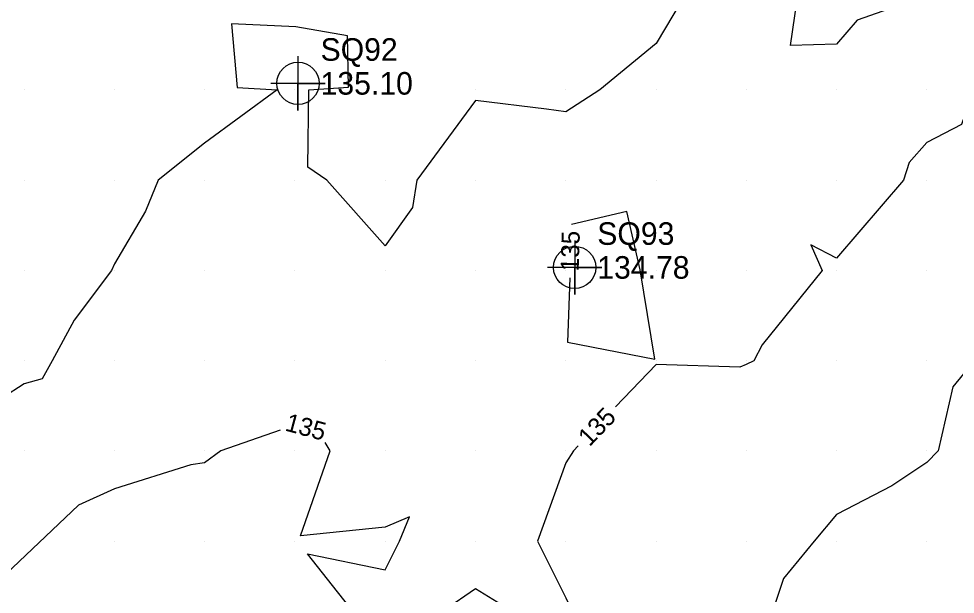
# Model space of a CAD drawing. Extents: x 2354170 to 2357230, y 866100 to 868290.
# Drawn here: x 2354759.4 to 2354863.1, y 867714.1 to 867777.9 of the extents above; entities that cross this region are included whole.
import ezdxf

# ---------------------------------------------------------------- set-up
doc = ezdxf.new("R2010")
doc.units = 0
for name, color, linetype in [('Default', 7, 'Continuous'), ('DTM Contours Major', 7, 'Continuous'), ('DTM Contours Major Text', 7, 'Continuous'), ('Exist DTM QL2 LIDAR Elevation Point', 7, 'Continuous'), ('Exist DTM Regular Point CELL', 7, 'Continuous'), ('Exist DTM Regular Point Cogo Elevation', 7, 'Continuous'), ('Exist DTM Regular Point Cogo Number', 7, 'Continuous')]:
    doc.layers.add(name, color=color, linetype=linetype)

msp = doc.modelspace()

# ---------------------------------------------------------------- linework, layer by layer
at = {"layer": 'Default'}
for points in [[(2354886.98, 867798.82), (2354886.15, 867793.84), (2354883.6, 867790.02), (2354882.2, 867787.79), (2354879.97, 867785.01), (2354877.42, 867782.57), (2354870.08, 867780.02), (2354870.01, 867779.98), (2354869.97, 867779.89), (2354867.9, 867772.09), (2354865.13, 867770.02), (2354863.81, 867766.18), (2354859.97, 867764.17), (2354858, 867761.99), (2354857.39, 867760.02), (2354849.97, 867751.38), (2354847.12, 867752.87), (2354848.39, 867750.02), (2354841.74, 867741.79), (2354840.79, 867740.02), (2354839.97, 867739.61), (2354839.27, 867739.32), (2354829.97, 867739.58), (2354825.5, 867734.9)], [(2354832.85, 867780.02), (2354829.97, 867775.16), (2354823.76, 867770.02), (2354819.97, 867767.58), (2354817.83, 867767.88), (2354809.97, 867768.85), (2354803.48, 867760.02), (2354802.98, 867757), (2354799.97, 867752.73), (2354793.52, 867760.02), (2354791.4, 867761.45), (2354791.5, 867770.02), (2354795.91, 867770.32), (2354795.8, 867776.01), (2354790.08, 867777), (2354782.94, 867777.35), (2354783.57, 867770.27), (2354788.01, 867770.02), (2354779.97, 867764.11), (2354774.83, 867760.02), (2354773.42, 867756.57), (2354769.97, 867750.74), (2354769.66, 867750.02), (2354765.5, 867744.49), (2354763.07, 867740.02), (2354761.99, 867738), (2354759.97, 867737.47), (2354752.74, 867732.79)], [(2354858.69, 867780.02), (2354852.25, 867777.74), (2354849.97, 867775.07), (2354844.88, 867774.93), (2354845.61, 867780.02)], [(2354829.83, 867740.18), (2354828.2, 867750.08), (2354826.73, 867756.55), (2354820.6, 867755.09)], [(2354820.42, 867749.19), (2354820.17, 867742.07), (2354829.83, 867740.18)], [(2354865.23, 867740.02), (2354862.85, 867737.14), (2354861.23, 867730.02), (2354859.97, 867728.73), (2354856.11, 867726.16), (2354849.97, 867722.98), (2354847.48, 867720.02), (2354844.08, 867715.91), (2354842.12, 867710.02)], [(2354788.32, 867732.31), (2354781.75, 867730.02), (2354779.97, 867728.72), (2354778.45, 867728.5), (2354769.97, 867725.84), (2354765.99, 867724), (2354754.3, 867712.93), (2354753.96, 867712.63), (2354753.83, 867712.69), (2354753.8, 867712.7), (2354748.56, 867713.64), (2354748.62, 867711.34), (2354748.19, 867710.27), (2354755.28, 867706.18), (2354759.24, 867703.91), (2354772.79, 867696.92), (2354773.08, 867696.78), (2354786.46, 867691.47), (2354792.43, 867688.68), (2354793.54, 867688.16)], [(2354821.35, 867730.57), (2354820.83, 867730.02), (2354819.97, 867728.69), (2354816.85, 867720.02), (2354819.97, 867713.74), (2354821.82, 867710.02), (2354820.51, 867709.77), (2354819.97, 867708.98), (2354817.66, 867710.02), (2354809.97, 867714.73), (2354803.1, 867710.02), (2354799.56, 867708.86), (2354798.17, 867710.02), (2354791.38, 867718.61), (2354799.97, 867716.85), (2354801.55, 867720.02), (2354802.66, 867722.71), (2354799.97, 867721.58), (2354790.58, 867720.63), (2354793.86, 867730.02), (2354793.31, 867730.97)]]:
    msp.add_lwpolyline(points, dxfattribs=at)
at = {"layer": 'DTM Contours Major'}
for points in [[(2354886.98, 867798.82), (2354886.15, 867793.84), (2354883.6, 867790.02), (2354882.2, 867787.79), (2354879.97, 867785.01), (2354877.42, 867782.57), (2354870.08, 867780.02), (2354870.01, 867779.98), (2354869.97, 867779.89), (2354867.9, 867772.09), (2354865.13, 867770.02), (2354863.81, 867766.18), (2354859.97, 867764.17), (2354858, 867761.99), (2354857.39, 867760.02), (2354849.97, 867751.38), (2354847.12, 867752.87), (2354848.39, 867750.02), (2354841.74, 867741.79), (2354840.79, 867740.02), (2354839.97, 867739.61), (2354839.27, 867739.32), (2354829.97, 867739.58), (2354825.5, 867734.9)], [(2354829.83, 867740.18), (2354828.2, 867750.08), (2354826.73, 867756.55), (2354820.6, 867755.09)], [(2354820.42, 867749.19), (2354820.17, 867742.07), (2354829.83, 867740.18)], [(2354788.32, 867732.31), (2354781.75, 867730.02), (2354779.97, 867728.72), (2354778.45, 867728.5), (2354769.97, 867725.84), (2354765.99, 867724), (2354754.3, 867712.93), (2354753.96, 867712.63), (2354753.83, 867712.69), (2354753.8, 867712.7), (2354748.56, 867713.64), (2354748.62, 867711.34), (2354748.19, 867710.27), (2354755.28, 867706.18), (2354759.24, 867703.91), (2354772.79, 867696.92), (2354773.08, 867696.78), (2354786.46, 867691.47), (2354792.43, 867688.68), (2354793.54, 867688.16)], [(2354821.35, 867730.57), (2354820.83, 867730.02), (2354819.97, 867728.69), (2354816.85, 867720.02), (2354819.97, 867713.74), (2354821.82, 867710.02), (2354820.51, 867709.77), (2354819.97, 867708.98), (2354817.66, 867710.02), (2354809.97, 867714.73), (2354803.1, 867710.02), (2354799.56, 867708.86), (2354798.17, 867710.02), (2354791.38, 867718.61), (2354799.97, 867716.85), (2354801.55, 867720.02), (2354802.66, 867722.71), (2354799.97, 867721.58), (2354790.58, 867720.63), (2354793.86, 867730.02), (2354793.31, 867730.97)]]:
    msp.add_lwpolyline(points, dxfattribs=at)
at = {"layer": 'Exist DTM QL2 LIDAR Elevation Point'}
for p, q in [((2354759.97, 867770.02), (2354759.97, 867770.02)), ((2354769.97, 867770.02), (2354769.97, 867770.02)), ((2354779.97, 867770.02), (2354779.97, 867770.02)), ((2354789.97, 867770.02), (2354789.97, 867770.02)), ((2354799.97, 867770.02), (2354799.97, 867770.02)), ((2354809.97, 867770.02), (2354809.97, 867770.02)), ((2354819.97, 867770.02), (2354819.97, 867770.02)), ((2354829.97, 867770.02), (2354829.97, 867770.02)), ((2354839.97, 867770.02), (2354839.97, 867770.02)), ((2354849.97, 867770.02), (2354849.97, 867770.02)), ((2354859.97, 867770.02), (2354859.97, 867770.02)), ((2354759.97, 867760.02), (2354759.97, 867760.02)), ((2354769.97, 867760.02), (2354769.97, 867760.02)), ((2354779.97, 867760.02), (2354779.97, 867760.02)), ((2354789.97, 867760.02), (2354789.97, 867760.02)), ((2354799.97, 867760.02), (2354799.97, 867760.02)), ((2354809.97, 867760.02), (2354809.97, 867760.02)), ((2354819.97, 867760.02), (2354819.97, 867760.02)), ((2354829.97, 867760.02), (2354829.97, 867760.02)), ((2354839.97, 867760.02), (2354839.97, 867760.02)), ((2354849.97, 867760.02), (2354849.97, 867760.02)), ((2354859.97, 867760.02), (2354859.97, 867760.02)), ((2354759.97, 867750.02), (2354759.97, 867750.02)), ((2354769.97, 867750.02), (2354769.97, 867750.02)), ((2354779.97, 867750.02), (2354779.97, 867750.02)), ((2354789.97, 867750.02), (2354789.97, 867750.02)), ((2354799.97, 867750.02), (2354799.97, 867750.02)), ((2354809.97, 867750.02), (2354809.97, 867750.02)), ((2354819.97, 867750.02), (2354819.97, 867750.02)), ((2354829.97, 867750.02), (2354829.97, 867750.02)), ((2354839.97, 867750.02), (2354839.97, 867750.02)), ((2354849.97, 867750.02), (2354849.97, 867750.02)), ((2354859.97, 867750.02), (2354859.97, 867750.02)), ((2354759.97, 867740.02), (2354759.97, 867740.02)), ((2354769.97, 867740.02), (2354769.97, 867740.02)), ((2354779.97, 867740.02), (2354779.97, 867740.02)), ((2354789.97, 867740.02), (2354789.97, 867740.02)), ((2354799.97, 867740.02), (2354799.97, 867740.02)), ((2354809.97, 867740.02), (2354809.97, 867740.02)), ((2354819.97, 867740.02), (2354819.97, 867740.02)), ((2354829.97, 867740.02), (2354829.97, 867740.02)), ((2354839.97, 867740.02), (2354839.97, 867740.02)), ((2354849.97, 867740.02), (2354849.97, 867740.02)), ((2354859.97, 867740.02), (2354859.97, 867740.02)), ((2354759.97, 867730.02), (2354759.97, 867730.02)), ((2354769.97, 867730.02), (2354769.97, 867730.02)), ((2354779.97, 867730.02), (2354779.97, 867730.02)), ((2354789.97, 867730.02), (2354789.97, 867730.02)), ((2354799.97, 867730.02), (2354799.97, 867730.02)), ((2354809.97, 867730.02), (2354809.97, 867730.02)), ((2354819.97, 867730.02), (2354819.97, 867730.02)), ((2354829.97, 867730.02), (2354829.97, 867730.02)), ((2354839.97, 867730.02), (2354839.97, 867730.02)), ((2354849.97, 867730.02), (2354849.97, 867730.02)), ((2354859.97, 867730.02), (2354859.97, 867730.02)), ((2354769.97, 867720.02), (2354769.97, 867720.02)), ((2354779.97, 867720.02), (2354779.97, 867720.02)), ((2354789.97, 867720.02), (2354789.97, 867720.02)), ((2354799.97, 867720.02), (2354799.97, 867720.02)), ((2354809.97, 867720.02), (2354809.97, 867720.02)), ((2354819.97, 867720.02), (2354819.97, 867720.02)), ((2354829.97, 867720.02), (2354829.97, 867720.02)), ((2354839.97, 867720.02), (2354839.97, 867720.02)), ((2354849.97, 867720.02), (2354849.97, 867720.02)), ((2354859.97, 867720.02), (2354859.97, 867720.02))]:
    msp.add_line(p, q, dxfattribs=at)
at = {"layer": 'Exist DTM Regular Point CELL'}
for points in [[(2354790.31, 867773.74), (2354790.31, 867767.74), (2354790.31, 867770.74), (2354793.31, 867770.74), (2354787.31, 867770.74)], [(2354820.96, 867753.35), (2354820.96, 867747.35), (2354820.96, 867750.35), (2354823.96, 867750.35), (2354817.96, 867750.35)]]:
    msp.add_lwpolyline(points, dxfattribs=at)
for centre in [(2354790.31, 867770.74), (2354820.96, 867750.35)]:
    msp.add_circle(centre, 2.34, dxfattribs=at)

# ---------------------------------------------------------------- texts
at = {"layer": 'Default'}
for rotation, p in [(88.2684, (2354821.4, 867749.91)), (46.2819, (2354822.6, 867730.42)), (344.9325, (2354788.78, 867732.3))]:
    msp.add_text('135', height=2, rotation=rotation, dxfattribs=at).set_placement(p)
at = {"layer": 'DTM Contours Major Text'}
for rotation, p in [(88.2684, (2354821.4, 867749.91)), (46.2819, (2354822.6, 867730.42)), (344.9325, (2354788.78, 867732.3))]:
    msp.add_text('135', height=2, rotation=rotation, dxfattribs=at).set_placement(p)
at = {"layer": 'Exist DTM Regular Point Cogo Elevation'}
for s, p in [('135.10', (2354792.81, 867769.49)), ('134.78', (2354823.46, 867749.1))]:
    msp.add_text(s, height=2.5, dxfattribs=at).set_placement(p)
at = {"layer": 'Exist DTM Regular Point Cogo Number'}
for s, p in [('SQ92', (2354792.81, 867773.24)), ('SQ93', (2354823.46, 867752.85))]:
    msp.add_text(s, height=2.5, dxfattribs=at).set_placement(p)

doc.saveas('drawing.dxf')
